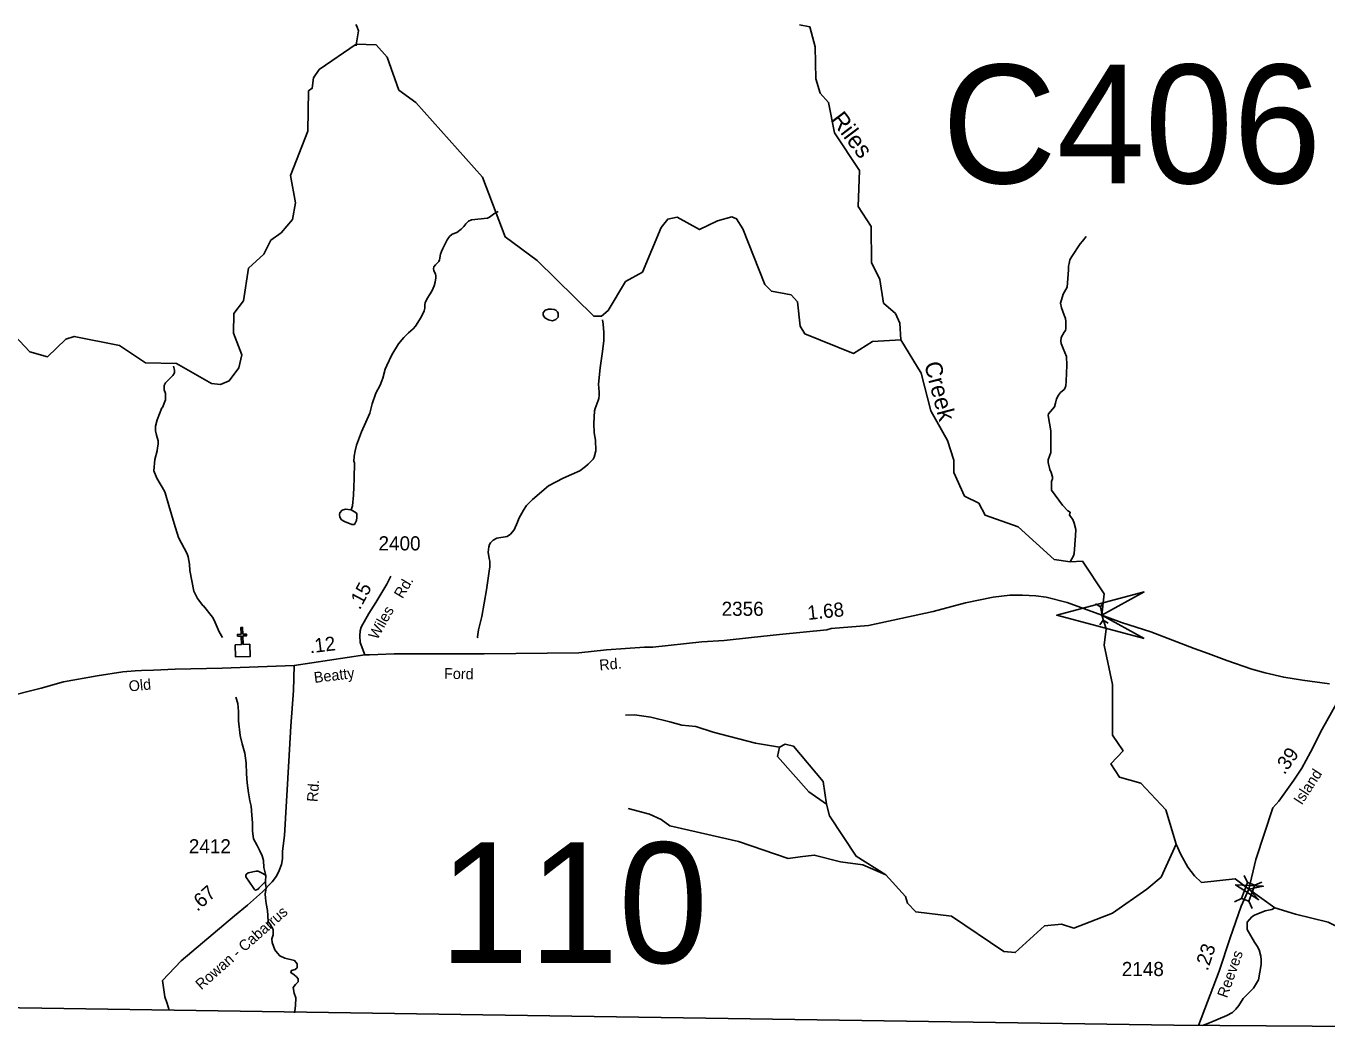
# Model space of a CAD drawing. Extents: x 1473865 to 1648260, y 639067 to 773536.
# Drawn here: x 1610416 to 1621916, y 640387 to 649273 of the extents above; entities that cross this region are included whole.
import ezdxf

# ---------------------------------------------------------------- set-up
doc = ezdxf.new("R2010")
doc.units = 0
for name, color, linetype in [('Exist Boundary Political CountyLine', 7, 'Continuous'), ('Exist Cultural Church CELL', 7, 'Continuous'), ('Exist Hydrographic Creek Single Shore', 7, 'Continuous'), ('Exist Hydrographic Creek Single Shore Label', 7, 'Continuous'), ('Exist Hydrographic Misc Water Feature', 7, 'Continuous'), ('Exist Hydrographic Pond Under 1500 Sq Ft', 7, 'Continuous'), ('Exist Road Secondary Mileage Hundredths English Label', 7, 'Continuous'), ('Exist Road Secondary Structure Culvert Attributed CELL', 7, 'Continuous'), ('Exist Road Secondary Structure Culvert CELL', 7, 'Continuous'), ('Exist Road Secondary Structure Culvert Number Label', 7, 'Continuous'), ('Exist Road Secondary Structure Standard Bridge Attributed CELL', 7, 'Continuous'), ('Exist Road Secondary Structure Standard Bridge CELL', 7, 'Continuous'), ('Exist Road Secondary Structure Standard Bridge Number Label', 7, 'Continuous'), ('Exist Road Secondary Type 41 Attributed', 7, 'Continuous'), ('Exist Road Secondary Type 51 Attributed', 7, 'Continuous'), ('Exist Road Secondary Type 51 Label', 7, 'Continuous'), ('Exist Road Secondary Type 51 Number Label', 7, 'Continuous')]:
    doc.layers.add(name, color=color, linetype=linetype)

msp = doc.modelspace()

# ---------------------------------------------------------------- linework, layer by layer
at = {"layer": 'Exist Boundary Political CountyLine'}
for points in [[(1614459, 640522), (1608797, 640607), (1603784, 640654), (1598771, 640701), (1591712, 640631)], [(1614459, 640522), (1620570, 640430), (1626692, 640387), (1648056, 640510)]]:
    msp.add_lwpolyline(points, dxfattribs=at)
at = {"layer": 'Exist Cultural Church CELL'}
msp.add_lwpolyline([(1612266, 643796), (1612322, 643798), (1612320, 643874), (1612288, 643873), (1612287, 643889), (1612319, 643890), (1612317, 643950), (1612333, 643951), (1612335, 643891), (1612367, 643892), (1612368, 643876), (1612336, 643875), (1612338, 643799), (1612396, 643801), (1612400, 643694), (1612270, 643689)], close=True, dxfattribs=at)
at = {"layer": 'Exist Hydrographic Creek Single Shore'}
for points in [[(1618155, 646496), (1618147, 646644), (1618108, 646730), (1618001, 646821), (1617970, 647031), (1617897, 647181), (1617893, 647499), (1617779, 647675), (1617791, 647994), (1617570, 648329), (1617516, 648597), (1617442, 648680), (1617402, 648806), (1617397, 649088), (1617349, 649266), (1617258, 649283)], [(1620592, 642032), (1620501, 642335), (1620277, 642573), (1620091, 642625), (1620013, 642743), (1620122, 642859), (1620029, 642998), (1620027, 643445), (1619953, 643794), (1619972, 643937), (1619934, 644058), (1619953, 644249), (1619762, 644537), (1619654, 644532), (1619513, 644552), (1619192, 644841), (1618901, 644945), (1618844, 645051), (1618719, 645113), (1618623, 645321), (1618624, 645430), (1618568, 645605), (1618422, 645867), (1618334, 646200), (1618155, 646496)], [(1623888, 641309), (1623673, 641438), (1623524, 641589), (1623467, 641590), (1623398, 641549), (1623348, 641468), (1623256, 641492), (1623227, 641743), (1623177, 641793), (1623044, 641795), (1622733, 641690), (1622429, 641371), (1622253, 641290), (1622111, 641256), (1621937, 641342), (1621646, 641414), (1621464, 641469), (1621233, 641634), (1621112, 641726), (1620816, 641693), (1620754, 641751), (1620694, 641830), (1620632, 641942), (1620592, 642032)]]:
    msp.add_lwpolyline(points, dxfattribs=at)
at = {"layer": 'Exist Hydrographic Misc Water Feature'}
for points in [[(1613337, 649099), (1613339, 649125), (1613358, 649230), (1613342, 649271), (1613333, 649287)], [(1618155, 646496), (1617904, 646481), (1617736, 646376), (1617305, 646549), (1617264, 646616), (1617242, 646833), (1617185, 646893), (1617010, 646926), (1616953, 646986), (1616759, 647479), (1616702, 647566), (1616660, 647583), (1616535, 647550), (1616375, 647471), (1616177, 647580), (1616093, 647565), (1616034, 647491), (1615870, 647094), (1615719, 647011), (1615565, 646755), (1615507, 646704), (1615439, 646705), (1614938, 647198), (1614656, 647407), (1614456, 647936), (1613864, 648595), (1613716, 648706), (1613611, 648997), (1613513, 649107), (1613338, 649111), (1613010, 648888), (1612959, 648813), (1612949, 648722), (1612915, 648699), (1612911, 648342), (1612756, 647951), (1612801, 647707), (1612775, 647560), (1612674, 647444), (1612581, 647377), (1612520, 647253), (1612386, 647131), (1612341, 646840), (1612256, 646730), (1612253, 646556), (1612325, 646364), (1612300, 646247), (1612215, 646133), (1612138, 646099), (1612056, 646110), (1611749, 646287), (1611474, 646293), (1611243, 646445), (1610843, 646526), (1610768, 646501), (1610608, 646346), (1610450, 646389), (1610220, 646633)], [(1614593, 647630), (1614565, 647616), (1614517, 647580), (1614500, 647573), (1614356, 647557), (1614332, 647545), (1614308, 647523), (1614289, 647498), (1614267, 647476), (1614227, 647447), (1614186, 647431), (1614162, 647410), (1614142, 647380), (1614103, 647304), (1614092, 647276), (1614084, 647253), (1614075, 647204), (1614067, 647188), (1614039, 647159), (1614025, 647141), (1614020, 647125), (1614024, 647109), (1614040, 647077), (1614043, 647061), (1614043, 647045), (1614035, 647005), (1614026, 646973), (1614010, 646933), (1613993, 646902), (1613965, 646862), (1613948, 646824), (1613944, 646808), (1613944, 646776), (1613939, 646752), (1613911, 646697), (1613861, 646617), (1613841, 646593), (1613801, 646558), (1613760, 646517), (1613711, 646461), (1613654, 646364), (1613607, 646269), (1613594, 646236), (1613573, 646157), (1613565, 646132), (1613549, 646093), (1613511, 646024), (1613478, 645928), (1613457, 645848), (1613424, 645768), (1613383, 645681), (1613375, 645657), (1613341, 645562), (1613329, 645514), (1613320, 645466), (1613317, 645418), (1613321, 645409), (1613320, 645266), (1613318, 645194), (1613313, 645122), (1613304, 645026), (1613294, 644992)], [(1619654, 644532), (1619684, 644583), (1619688, 644606), (1619701, 644761), (1619702, 644817), (1619690, 644873), (1619676, 644906), (1619647, 644944), (1619654, 644970), (1619634, 644983), (1619586, 645033), (1619488, 645166), (1619489, 645242), (1619497, 645266), (1619498, 645282), (1619486, 645322), (1619474, 645347), (1619459, 645410), (1619460, 645435), (1619481, 645498), (1619481, 645546), (1619481, 645690), (1619459, 645827), (1619461, 645841), (1619514, 645902), (1619524, 645934), (1619533, 645974), (1619549, 646006), (1619568, 646029), (1619600, 646057), (1619606, 646065), (1619614, 646089), (1619619, 646129), (1619625, 646271), (1619622, 646347), (1619591, 646419), (1619575, 646462), (1619570, 646484), (1619574, 646517), (1619599, 646563), (1619611, 646579), (1619615, 646595), (1619616, 646659), (1619612, 646683), (1619601, 646715), (1619577, 646780), (1619568, 646819), (1619591, 646899), (1619628, 646961), (1619638, 647115), (1619638, 647147), (1619643, 647171), (1619651, 647203), (1619668, 647234), (1619743, 647345), (1619761, 647369), (1619796, 647409)], [(1615064, 646767), (1615088, 646765), (1615104, 646757), (1615117, 646743), (1615123, 646729), (1615125, 646712), (1615123, 646697), (1615103, 646675), (1615074, 646665), (1615038, 646674), (1615007, 646690), (1614991, 646714), (1614991, 646734), (1615010, 646758), (1615040, 646767), (1615064, 646767)], [(1615517, 646672), (1615522, 646633), (1615529, 646561), (1615529, 646537), (1615528, 646489), (1615517, 646393), (1615497, 646248), (1615481, 646104), (1615488, 646031), (1615488, 646007), (1615484, 645976), (1615479, 645959), (1615459, 645912), (1615450, 645888), (1615446, 645866), (1615441, 645756), (1615444, 645672), (1615453, 645608), (1615457, 645512), (1615443, 645456), (1615434, 645440), (1615390, 645395), (1615366, 645375), (1615317, 645337), (1615168, 645270), (1615039, 645203), (1614897, 645083), (1614845, 645028), (1614816, 644988), (1614777, 644914), (1614765, 644881), (1614734, 644815), (1614701, 644775), (1614673, 644756), (1614583, 644741), (1614549, 644722), (1614526, 644700), (1614518, 644684), (1614512, 644664), (1614505, 644616), (1614513, 644560), (1614520, 644536), (1614519, 644488), (1614515, 644447), (1614489, 644284), (1614469, 644166), (1614450, 644048), (1614424, 643953), (1614420, 643929), (1614411, 643867), (1614413, 643857)], [(1611722, 646263), (1611730, 646227), (1611729, 646203), (1611715, 646180), (1611652, 646114), (1611638, 646090), (1611639, 646052), (1611651, 646020), (1611650, 645964), (1611623, 645898), (1611617, 645893), (1611576, 645787), (1611563, 645731), (1611562, 645691), (1611570, 645651), (1611585, 645603), (1611585, 645571), (1611580, 645539), (1611576, 645514), (1611555, 645437), (1611548, 645335), (1611575, 645271), (1611643, 645156), (1611649, 645142), (1611680, 645029), (1611726, 644869), (1611766, 644746), (1611842, 644601), (1611850, 644575), (1611863, 644511), (1611866, 644455), (1611900, 644271), (1611935, 644206), (1611980, 644143), (1611986, 644141), (1612067, 644040), (1612080, 644016), (1612125, 643911), (1612154, 643862)], [(1613294, 644992), (1613337, 644965), (1613343, 644955), (1613343, 644922), (1613339, 644897), (1613322, 644860), (1613298, 644860), (1613234, 644887), (1613207, 644903), (1613193, 644926), (1613189, 644949), (1613193, 644966), (1613214, 644989), (1613244, 644998), (1613294, 644992)], [(1612272, 643333), (1612289, 643277), (1612297, 643206), (1612295, 643124), (1612311, 642994), (1612329, 642919), (1612353, 642837), (1612363, 642750), (1612367, 642654), (1612372, 642574), (1612384, 642485), (1612398, 642415), (1612407, 642367), (1612415, 642288), (1612420, 642220), (1612420, 642146), (1612429, 642080), (1612460, 642021), (1612483, 641980), (1612506, 641930), (1612517, 641887), (1612520, 641825), (1612537, 641755)], [(1617081, 642891), (1616869, 642926), (1616495, 643024), (1616343, 643073), (1616217, 643084), (1616111, 643114), (1615945, 643155), (1615798, 643177), (1615719, 643174)], [(1618024, 641762), (1617819, 641850), (1617623, 641875), (1617389, 641935), (1617266, 641921), (1617160, 641905), (1616718, 642057), (1616113, 642194), (1616034, 642251), (1615933, 642297), (1615744, 642349)], [(1620592, 642032), (1620458, 641741), (1620332, 641634), (1620029, 641420), (1619685, 641289), (1619577, 641324), (1619427, 641310), (1619167, 641073), (1619066, 641081), (1618603, 641396), (1618287, 641432), (1618213, 641509), (1618197, 641568), (1618024, 641762), (1617760, 641925), (1617524, 642284), (1617499, 642387)], [(1612537, 641755), (1612535, 641703), (1612475, 641642), (1612469, 641634), (1612447, 641626), (1612439, 641630), (1612425, 641648), (1612362, 641744), (1612361, 641751), (1612361, 641759), (1612367, 641767), (1612383, 641777), (1612453, 641794), (1612469, 641794), (1612517, 641769), (1612537, 641755)], [(1612535, 641703), (1612534, 641683), (1612541, 641645), (1612539, 641624), (1612533, 641593), (1612534, 641555), (1612541, 641508), (1612554, 641446), (1612555, 641400), (1612559, 641346), (1612575, 641325), (1612602, 641277), (1612603, 641230), (1612592, 641195), (1612595, 641161), (1612618, 641098), (1612642, 641067), (1612661, 641045), (1612705, 641024), (1612792, 641002), (1612814, 640973), (1612815, 640939), (1612797, 640924), (1612764, 640914), (1612758, 640895), (1612788, 640876), (1612809, 640859), (1612823, 640839), (1612824, 640813), (1612800, 640789), (1612779, 640764), (1612790, 640714), (1612803, 640673), (1612802, 640605), (1612795, 640553), (1612792, 640538)], [(1621464, 641469), (1621436, 641453), (1621379, 641442), (1621283, 641403), (1621259, 641389), (1621220, 641342), (1621219, 641278), (1621284, 641166), (1621309, 641129), (1621325, 641097), (1621340, 641040), (1621344, 641008), (1621343, 640968), (1621319, 640832), (1621276, 640757), (1621185, 640666), (1621146, 640603), (1621120, 640571), (1621089, 640542), (1621039, 640516), (1620886, 640452), (1620823, 640428)]]:
    msp.add_lwpolyline(points, dxfattribs=at)
at = {"layer": 'Exist Hydrographic Pond Under 1500 Sq Ft'}
msp.add_lwpolyline([(1617499, 642387), (1617342, 642495), (1617063, 642809), (1617081, 642891), (1617131, 642916), (1617207, 642898), (1617468, 642587), (1617499, 642387)], dxfattribs=at)
at = {"layer": 'Exist Road Secondary Structure Culvert Attributed CELL'}
msp.add_lwpolyline([(1620307, 643851), (1619534, 644058), (1620307, 644265), (1619934, 644058)], close=True, dxfattribs=at)
at = {"layer": 'Exist Road Secondary Structure Culvert CELL'}
for p, q in [((1619878, 644160), (1619922, 644133)), ((1619951, 644175), (1619922, 644133)), ((1619946, 644015), (1619922, 644133)), ((1619917, 643973), (1619946, 644015)), ((1619989, 643988), (1619946, 644015))]:
    msp.add_line(p, q, dxfattribs=at)
at = {"layer": 'Exist Road Secondary Structure Standard Bridge Attributed CELL'}
msp.add_lwpolyline([(1621322, 641539), (1621117, 641672), (1621361, 641659), (1621233, 641634)], close=True, dxfattribs=at)
at = {"layer": 'Exist Road Secondary Structure Standard Bridge CELL'}
for p, q in [((1621223, 641693), (1621194, 641756)), ((1621287, 641669), (1621350, 641697)), ((1621106, 641523), (1621169, 641552)), ((1621264, 641464), (1621235, 641527))]:
    msp.add_line(p, q, dxfattribs=at)
msp.add_lwpolyline([(1621169, 641552), (1621222, 641693), (1621288, 641668), (1621235, 641527)], close=True, dxfattribs=at)
at = {"layer": 'Exist Road Secondary Type 41 Attributed'}
msp.add_lwpolyline([(1612790, 643613), (1612784, 643392), (1612760, 643076), (1612742, 642767), (1612704, 642110), (1612687, 641969), (1612687, 641903), (1612676, 641851), (1612656, 641798), (1612632, 641748), (1612595, 641699), (1612510, 641610), (1612375, 641491), (1612260, 641397), (1611788, 640999), (1611625, 640827), (1611646, 640681), (1611664, 640621), (1611683, 640563)], dxfattribs=at)
at = {"layer": 'Exist Road Secondary Type 51 Attributed'}
msp.add_line((1612790, 643613), (1613414, 643707), dxfattribs=at)
for points in [[(1613414, 643707), (1613373, 643817), (1613371, 643877), (1613372, 643921), (1613382, 643953), (1613450, 644074), (1613511, 644171), (1613607, 644332), (1613645, 644404)], [(1613414, 643707), (1613455, 643708), (1613529, 643712), (1613673, 643718), (1614237, 643718), (1614469, 643716), (1615308, 643726), (1615552, 643751), (1615887, 643776), (1615961, 643776), (1616396, 643822), (1616593, 643836), (1616833, 643861), (1617081, 643889), (1617500, 643928), (1617540, 643941), (1617869, 643968), (1618441, 644091), (1618727, 644168), (1618971, 644218), (1619119, 644237), (1619232, 644235), (1619351, 644229), (1619442, 644218), (1619626, 644172), (1619934, 644058), (1620107, 643995), (1620368, 643910), (1620750, 643764), (1620875, 643720), (1621038, 643657), (1621260, 643582), (1621377, 643549), (1621543, 643510), (1621708, 643484), (1621946, 643451)], [(1607099, 642604), (1607206, 642643), (1607793, 642767), (1608305, 642872), (1608847, 643003), (1609262, 643108), (1609609, 643187), (1610213, 643328), (1610552, 643414), (1610748, 643470), (1611047, 643523), (1611273, 643557), (1611383, 643567), (1611439, 643570), (1611544, 643571), (1611736, 643581), (1612152, 643589), (1612790, 643613)], [(1622105, 643445), (1621882, 643050), (1621778, 642845), (1621702, 642706), (1621632, 642599), (1621557, 642494), (1621498, 642413), (1621447, 642354), (1621295, 641896), (1621233, 641634)], [(1621233, 641634), (1621167, 641482), (1621070, 641202), (1620971, 640908), (1620788, 640428)]]:
    msp.add_lwpolyline(points, dxfattribs=at)

# ---------------------------------------------------------------- texts
at = {"layer": 'Exist Hydrographic Creek Single Shore Label'}
for s, rotation, p in [('Riles', 307.1048, (1617528, 648444)), ('Creek', 284.7865, (1618360, 646283))]:
    msp.add_text(s, height=150, rotation=rotation, dxfattribs=at).set_placement(p)
at = {"layer": 'Exist Road Secondary Mileage Hundredths English Label'}
for s, rotation, p in [('.15', 62.0814, (1613370, 644100)), ('1.68', 6.0745, (1617335, 644016)), ('.12', 6.9268, (1612930, 643721)), ('.39', 54.3664, (1621548, 642641)), ('.67', 41.1917, (1611932, 641431)), ('.23', 71.4703, (1620869, 640905))]:
    msp.add_text(s, height=125, rotation=rotation, dxfattribs=at).set_placement(p)
at = {"layer": 'Exist Road Secondary Structure Culvert Number Label'}
msp.add_text('C406', height=1049.9, dxfattribs=at).set_placement((1618519, 647881))
at = {"layer": 'Exist Road Secondary Structure Standard Bridge Number Label'}
msp.add_text('110', height=1066.3, dxfattribs=at).set_placement((1614071, 640981))
at = {"layer": 'Exist Road Secondary Type 51 Label'}
for s, rotation, p in [('Rd.', 59.2112, (1613747, 644199)), ('Wiles', 60.8719, (1613524, 643835)), ('Rd.', 4.9697, (1615492, 643570)), ('Beatty', 6.9268, (1612969, 643459)), ('Ford', 358.7974, (1614114, 643496)), ('Old', 5.4927, (1611330, 643383)), ('Island', 57.0468, (1621702, 642373)), ('Rd.', 85.6902, (1612996, 642403)), ('Rowan - Cabarrus', 41.4268, (1611967, 640738)), ('Reeves', 70.6202, (1621041, 640665))]:
    msp.add_text(s, height=95, rotation=rotation, dxfattribs=at).set_placement(p)
at = {"layer": 'Exist Road Secondary Type 51 Number Label'}
for s, p in [('2400', (1613535, 644632)), ('2356', (1616570, 644053)), ('2412', (1611857, 641951)), ('2148', (1620110, 640865))]:
    msp.add_text(s, height=125, dxfattribs=at).set_placement(p)

doc.saveas('drawing.dxf')
